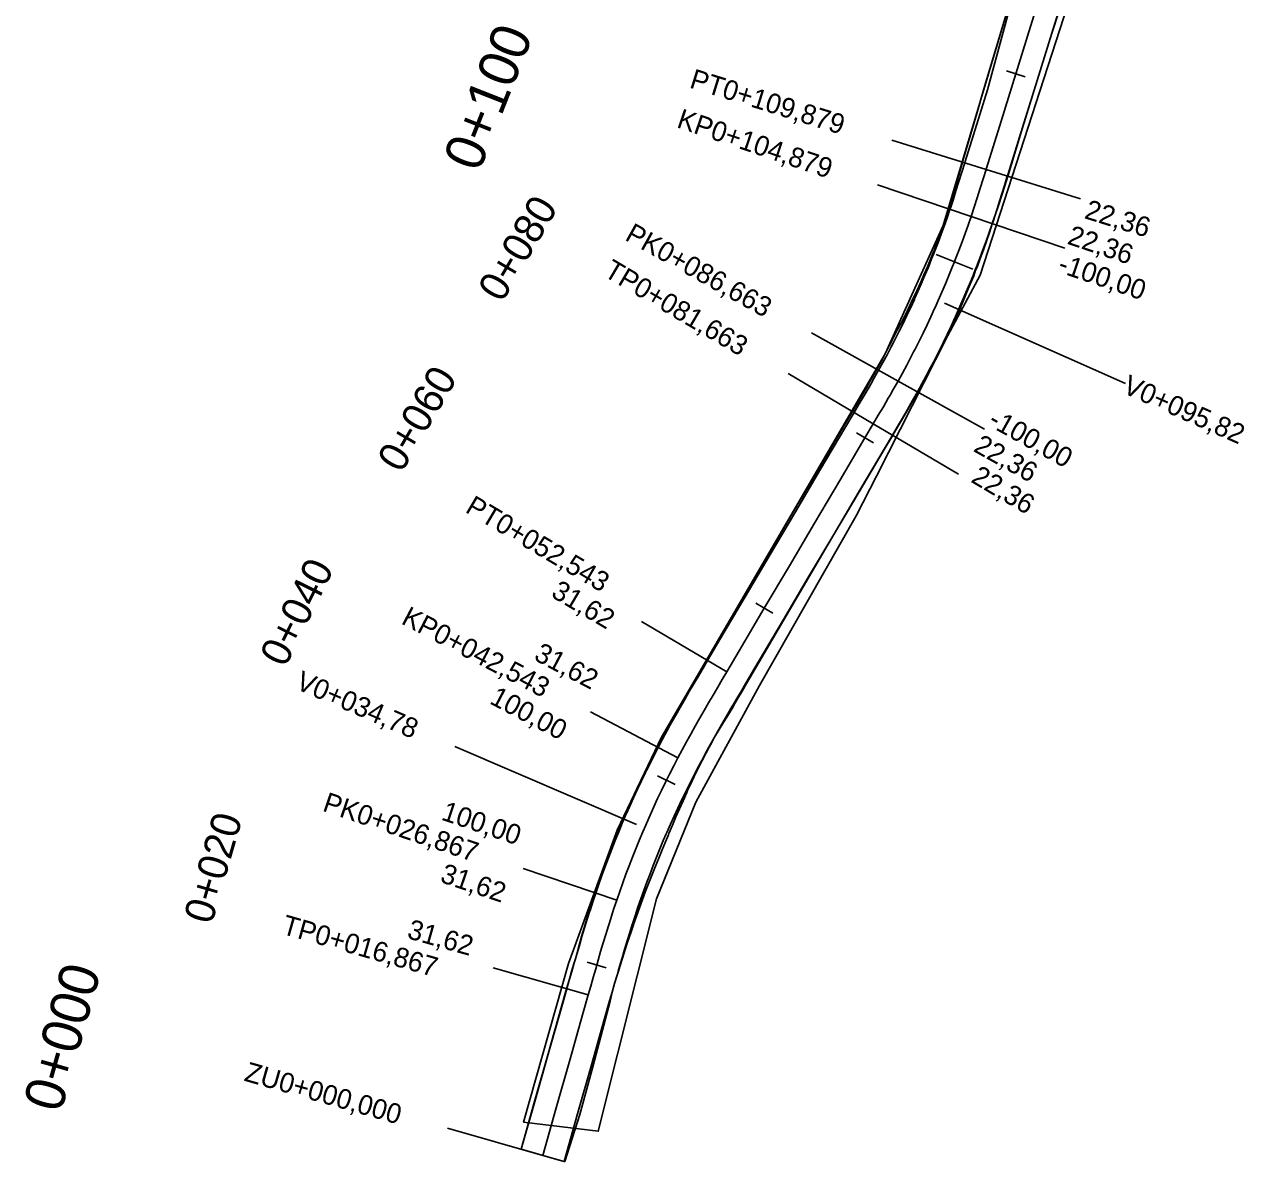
# Model space of a CAD drawing. Extents: x -636600 to -628587, y -1090963 to -1085869.
# Drawn here: x -635601.2 to -635477.9, y -1089487.3 to -1089372.4 of the extents above; entities that cross this region are included whole.
import ezdxf

# ---------------------------------------------------------------- set-up
doc = ezdxf.new("R2010")
doc.units = 0
for name, color, linetype in [('01_PARCELY_NÁVRH_PC', 7, 'Continuous'), ('HEKTOMETRY100', 7, 'Continuous'), ('HEKTOMETRY20', 7, 'Continuous'), ('HL_BODY', 7, 'Continuous'), ('POLOMERY', 7, 'Continuous'), ('situace_osa', 7, 'Continuous'), ('situace_těleso', 7, 'Continuous'), ('situace_vozovka', 7, 'Continuous'), ('VRCHOLY', 7, 'Continuous')]:
    doc.layers.add(name, color=color, linetype=linetype)

msp = doc.modelspace()

# ---------------------------------------------------------------- linework, layer by layer
at = {"layer": '01_PARCELY_NÁVRH_PC'}
msp.add_lwpolyline([(-635500.09, -1089364.95), (-635508.38, -1089392.72), (-635514.22, -1089405.67), (-635536.83, -1089444.42), (-635541.33, -1089453.84), (-635546.24, -1089467.3), (-635550.78, -1089483.34), (-635543.23, -1089484.28), (-635537.33, -1089460.78), (-635533.36, -1089451), (-635526.92, -1089439.2), (-635517.15, -1089422.05), (-635515.11, -1089418.03), (-635507.88, -1089403.82), (-635504.63, -1089397.71), (-635493.73, -1089364.12)], dxfattribs=at)
at = {"layer": 'HEKTOMETRY100'}
for points in [[(-635509.09, -1089395.65), (-635505.36, -1089397.11)], [(-635550.78, -1089486.16), (-635546.93, -1089487.25)]]:
    msp.add_lwpolyline(points, dxfattribs=at)
at = {"layer": 'HEKTOMETRY20'}
for points in [[(-635501.98, -1089377.07), (-635500.07, -1089377.67)], [(-635517.14, -1089413.68), (-635515.41, -1089414.69)], [(-635527.31, -1089430.9), (-635525.59, -1089431.91)], [(-635537.23, -1089448.34), (-635535.44, -1089449.23)], [(-635544.34, -1089467.19), (-635542.42, -1089467.75)]]:
    msp.add_lwpolyline(points, dxfattribs=at)
at = {"layer": 'HL_BODY'}
for points in [[(-635504.02, -1089387.03), (-635513.57, -1089384.07)], [(-635505.55, -1089391.8), (-635515.02, -1089388.59)], [(-635512.92, -1089408.43), (-635521.66, -1089403.56)], [(-635515.43, -1089412.75), (-635524.04, -1089407.67)], [(-635530.24, -1089437.83), (-635538.85, -1089432.74)], [(-635535.18, -1089446.52), (-635544.03, -1089441.87)], [(-635541.35, -1089460.91), (-635550.82, -1089457.7)], [(-635544.24, -1089470.48), (-635553.86, -1089467.75)], [(-635548.85, -1089486.71), (-635558.47, -1089483.98)]]:
    msp.add_lwpolyline(points, dxfattribs=at)
at = {"layer": 'POLOMERY'}
for points in [[(-635504.02, -1089387.03), (-635494.47, -1089390)], [(-635505.55, -1089391.8), (-635496.08, -1089395)], [(-635512.92, -1089408.43), (-635504.19, -1089413.29)], [(-635515.43, -1089412.75), (-635506.82, -1089417.84)], [(-635530.24, -1089437.83), (-635538.85, -1089432.74)], [(-635535.18, -1089446.52), (-635544.03, -1089441.87)], [(-635541.35, -1089460.91), (-635550.82, -1089457.7)], [(-635544.24, -1089470.48), (-635553.86, -1089467.75)], [(-635548.85, -1089486.71), (-635558.47, -1089483.98)]]:
    msp.add_lwpolyline(points, dxfattribs=at)
at = {"layer": 'situace_osa'}
msp.add_lwpolyline([(-635548.85, -1089486.71), (-635547.49, -1089481.9), (-635546.12, -1089477.09), (-635544.75, -1089472.28), (-635544.24, -1089470.48), (-635543.99, -1089469.61), (-635543.75, -1089468.73), (-635543.49, -1089467.86), (-635543.38, -1089467.47), (-635543.24, -1089466.99), (-635542.99, -1089466.11), (-635542.73, -1089465.24), (-635542.46, -1089464.37), (-635542.19, -1089463.5), (-635541.94, -1089462.68), (-635541.92, -1089462.64), (-635541.64, -1089461.77), (-635541.35, -1089460.91), (-635541.05, -1089460.04), (-635540.74, -1089459.17), (-635540.43, -1089458.3), (-635540.3, -1089457.96), (-635540.1, -1089457.44), (-635539.77, -1089456.58), (-635539.43, -1089455.72), (-635539.08, -1089454.87), (-635538.73, -1089454.02), (-635538.43, -1089453.32), (-635538.36, -1089453.17), (-635537.99, -1089452.33), (-635537.61, -1089451.49), (-635537.23, -1089450.65), (-635536.83, -1089449.81), (-635536.43, -1089448.98), (-635536.33, -1089448.78), (-635536.02, -1089448.16), (-635535.6, -1089447.34), (-635535.18, -1089446.52), (-635534.75, -1089445.72), (-635534.32, -1089444.92), (-635534.01, -1089444.36), (-635533.88, -1089444.12), (-635533.44, -1089443.33), (-635532.99, -1089442.54), (-635532.54, -1089441.75), (-635532.08, -1089440.96), (-635531.62, -1089440.18), (-635531.53, -1089440.02), (-635531.16, -1089439.39), (-635530.7, -1089438.61), (-635530.24, -1089437.83), (-635528.99, -1089435.71), (-635526.45, -1089431.4), (-635523.9, -1089427.1), (-635521.36, -1089422.79), (-635518.82, -1089418.49), (-635516.28, -1089414.18), (-635515.43, -1089412.75), (-635514.92, -1089411.89), (-635514.41, -1089411.03), (-635513.91, -1089410.16), (-635513.74, -1089409.87), (-635513.41, -1089409.3), (-635512.92, -1089408.43), (-635512.48, -1089407.63), (-635512.05, -1089406.83), (-635511.63, -1089406.02), (-635511.35, -1089405.48), (-635511.21, -1089405.21), (-635510.8, -1089404.4), (-635510.39, -1089403.58), (-635510, -1089402.76), (-635509.61, -1089401.94), (-635509.23, -1089401.11), (-635509.17, -1089400.98), (-635508.86, -1089400.28), (-635508.49, -1089399.45), (-635508.13, -1089398.61), (-635507.78, -1089397.77), (-635507.44, -1089396.92), (-635507.22, -1089396.38), (-635507.11, -1089396.08), (-635506.78, -1089395.23), (-635506.46, -1089394.37), (-635506.15, -1089393.52), (-635505.84, -1089392.66), (-635505.55, -1089391.8), (-635505.51, -1089391.68), (-635505.23, -1089390.85), (-635504.92, -1089389.9), (-635504.62, -1089388.94), (-635504.32, -1089387.99), (-635504.02, -1089387.03), (-635503.99, -1089386.92), (-635502.5, -1089382.14), (-635501.02, -1089377.37), (-635499.54, -1089372.6), (-635498.05, -1089367.82)], dxfattribs=at)
at = {"layer": 'situace_těleso'}
for points in [[(-635492.59, -1089324.37), (-635494.73, -1089342.26), (-635500.09, -1089364.95), (-635504.25, -1089378.89)], [(-635495.84, -1089368.51), (-635497.37, -1089373.27), (-635498.85, -1089378.05), (-635500.34, -1089382.82), (-635501.79, -1089387.6), (-635501.82, -1089387.72), (-635502.12, -1089388.68), (-635502.43, -1089389.63), (-635502.75, -1089390.59), (-635503.08, -1089391.56), (-635503.36, -1089392.41), (-635503.4, -1089392.53), (-635503.69, -1089393.41), (-635503.99, -1089394.29), (-635504.3, -1089395.17), (-635504.62, -1089396.05), (-635504.94, -1089396.92), (-635505.11, -1089397.21), (-635505.28, -1089397.79), (-635505.64, -1089398.65), (-635506, -1089399.51), (-635506.36, -1089400.37), (-635506.73, -1089401.22), (-635507.05, -1089401.94), (-635507.11, -1089402.07), (-635507.5, -1089402.92), (-635507.89, -1089403.77), (-635508.29, -1089404.61), (-635508.71, -1089405.44), (-635509.14, -1089406.27), (-635509.29, -1089406.54), (-635509.58, -1089407.09), (-635510.02, -1089407.91), (-635510.47, -1089408.72), (-635510.93, -1089409.54), (-635511.43, -1089410.42), (-635511.77, -1089411.01), (-635511.94, -1089411.3), (-635512.45, -1089412.18), (-635512.96, -1089413.04), (-635513.47, -1089413.91), (-635514.32, -1089415.34), (-635516.87, -1089419.64), (-635519.42, -1089423.94), (-635521.96, -1089428.25), (-635524.47, -1089432.57), (-635526.99, -1089436.89), (-635528.23, -1089439.01), (-635528.69, -1089439.79), (-635529.15, -1089440.57), (-635529.52, -1089441.2), (-635529.61, -1089441.35), (-635530.07, -1089442.13), (-635530.54, -1089442.9), (-635531.01, -1089443.66), (-635531.47, -1089444.43), (-635531.9, -1089445.22), (-635532.03, -1089445.45), (-635532.32, -1089446.01), (-635532.73, -1089446.8), (-635533.13, -1089447.6), (-635533.53, -1089448.4), (-635533.91, -1089449.22), (-635534.2, -1089449.84), (-635534.29, -1089450.04), (-635534.66, -1089450.86), (-635535.02, -1089451.68), (-635535.38, -1089452.5), (-635535.73, -1089453.33), (-635536.08, -1089454.16), (-635536.14, -1089454.31), (-635536.42, -1089455), (-635536.77, -1089455.82), (-635537.12, -1089456.65), (-635537.46, -1089457.48), (-635537.79, -1089458.32), (-635537.99, -1089458.82), (-635538.12, -1089459.16), (-635538.44, -1089460), (-635538.76, -1089460.84), (-635539.07, -1089461.68), (-635539.37, -1089462.52), (-635539.66, -1089463.36), (-635539.68, -1089463.41), (-635539.95, -1089464.2), (-635540.24, -1089465.05), (-635540.52, -1089465.9), (-635540.79, -1089466.76), (-635541.06, -1089467.62), (-635541.2, -1089468.1), (-635541.32, -1089468.49), (-635541.58, -1089469.35), (-635541.82, -1089470.23), (-635542.04, -1089471.11), (-635542.5, -1089472.92), (-635543.77, -1089477.75), (-635545.09, -1089482.58), (-635546.61, -1089487.34), (-635546.69, -1089487.32), (-635548.85, -1089486.71), (-635551.02, -1089486.09), (-635551.02, -1089486.09), (-635549.67, -1089481.28), (-635548.31, -1089476.46), (-635546.95, -1089471.65), (-635546.43, -1089469.86), (-635546.18, -1089468.99), (-635545.92, -1089468.11), (-635545.66, -1089467.24), (-635545.54, -1089466.84), (-635545.41, -1089466.36), (-635545.16, -1089465.47), (-635544.91, -1089464.59), (-635544.66, -1089463.7), (-635544.4, -1089462.81), (-635544.15, -1089461.97), (-635544.14, -1089461.93), (-635543.87, -1089461.04), (-635543.59, -1089460.15), (-635543.3, -1089459.25), (-635542.98, -1089458.37), (-635542.65, -1089457.48), (-635542.52, -1089457.13), (-635542.31, -1089456.6), (-635541.97, -1089455.72), (-635541.61, -1089454.85), (-635541.25, -1089453.97), (-635540.88, -1089453.1), (-635540.58, -1089452.4), (-635540.51, -1089452.24), (-635540.12, -1089451.38), (-635539.73, -1089450.52), (-635539.33, -1089449.66), (-635538.93, -1089448.81), (-635538.51, -1089447.96), (-635538.41, -1089447.76), (-635538.09, -1089447.12), (-635537.66, -1089446.28), (-635537.23, -1089445.44), (-635536.79, -1089444.62), (-635536.34, -1089443.81), (-635536.02, -1089443.25), (-635535.88, -1089443.01), (-635535.42, -1089442.21), (-635534.95, -1089441.42), (-635534.49, -1089440.62), (-635534.05, -1089439.82), (-635533.6, -1089439.02), (-635533.51, -1089438.86), (-635533.15, -1089438.22), (-635532.7, -1089437.43), (-635532.25, -1089436.63), (-635531.04, -1089434.5), (-635528.52, -1089430.18), (-635525.98, -1089425.87), (-635523.45, -1089421.56), (-635520.91, -1089417.25), (-635518.38, -1089412.94), (-635517.53, -1089411.51), (-635517.03, -1089410.65), (-635516.53, -1089409.79), (-635516.03, -1089408.94), (-635515.87, -1089408.65), (-635515.54, -1089408.08), (-635515.07, -1089407.23), (-635514.64, -1089406.45), (-635514.22, -1089405.67), (-635513.81, -1089404.88), (-635513.55, -1089404.35), (-635513.41, -1089404.09), (-635513, -1089403.3), (-635512.59, -1089402.51), (-635512.19, -1089401.72), (-635511.8, -1089400.92), (-635511.42, -1089400.12), (-635511.36, -1089399.99), (-635511.04, -1089399.31), (-635510.67, -1089398.5), (-635510.31, -1089397.69), (-635509.96, -1089396.87), (-635509.61, -1089396.05), (-635509.4, -1089395.52), (-635509.28, -1089395.23), (-635508.97, -1089394.4), (-635508.67, -1089393.56), (-635508.38, -1089392.72), (-635508.1, -1089391.87), (-635507.82, -1089391.03), (-635507.79, -1089390.91), (-635507.53, -1089390.09), (-635507.25, -1089389.15), (-635506.96, -1089388.21), (-635506.68, -1089387.25), (-635506.41, -1089386.29), (-635506.37, -1089386.18), (-635504.97, -1089381.38), (-635504.25, -1089378.89)]]:
    msp.add_lwpolyline(points, dxfattribs=at)
at = {"layer": 'situace_vozovka'}
for points in [[(-635503.88, -1089378.99), (-635500.09, -1089364.95), (-635494.73, -1089342.26), (-635493.94, -1089335.62), (-635492.52, -1089324.38)], [(-635546.69, -1089487.32), (-635545.32, -1089482.51), (-635543.96, -1089477.7), (-635542.59, -1089472.89), (-635542.08, -1089471.1), (-635541.83, -1089470.22), (-635541.58, -1089469.35), (-635541.33, -1089468.48), (-635541.22, -1089468.1), (-635541.08, -1089467.62), (-635540.83, -1089466.75), (-635540.57, -1089465.89), (-635540.31, -1089465.03), (-635540.05, -1089464.18), (-635539.79, -1089463.37), (-635539.78, -1089463.32), (-635539.5, -1089462.48), (-635539.22, -1089461.63), (-635538.93, -1089460.78), (-635538.63, -1089459.93), (-635538.32, -1089459.08), (-635538.19, -1089458.75), (-635538, -1089458.24), (-635537.68, -1089457.4), (-635537.34, -1089456.56), (-635537, -1089455.73), (-635536.66, -1089454.89), (-635536.37, -1089454.22), (-635536.3, -1089454.07), (-635535.94, -1089453.24), (-635535.57, -1089452.42), (-635535.19, -1089451.6), (-635534.8, -1089450.79), (-635534.41, -1089449.98), (-635534.31, -1089449.78), (-635534.01, -1089449.17), (-635533.6, -1089448.36), (-635533.19, -1089447.56), (-635532.77, -1089446.78), (-635532.35, -1089445.99), (-635532.04, -1089445.44), (-635531.91, -1089445.21), (-635531.48, -1089444.43), (-635531.03, -1089443.65), (-635530.59, -1089442.87), (-635530.14, -1089442.09), (-635529.68, -1089441.31), (-635529.59, -1089441.15), (-635529.22, -1089440.53), (-635528.76, -1089439.75), (-635528.3, -1089438.97), (-635527.05, -1089436.85), (-635524.51, -1089432.55), (-635521.97, -1089428.24), (-635519.42, -1089423.94), (-635516.88, -1089419.63), (-635514.34, -1089415.33), (-635513.49, -1089413.9), (-635512.98, -1089413.03), (-635512.47, -1089412.17), (-635511.96, -1089411.29), (-635511.79, -1089411), (-635511.46, -1089410.41), (-635510.96, -1089409.52), (-635510.51, -1089408.71), (-635510.07, -1089407.89), (-635509.63, -1089407.06), (-635509.35, -1089406.51), (-635509.2, -1089406.24), (-635508.78, -1089405.4), (-635508.37, -1089404.57), (-635507.97, -1089403.73), (-635507.57, -1089402.89), (-635507.18, -1089402.04), (-635507.12, -1089401.91), (-635506.8, -1089401.19), (-635506.43, -1089400.34), (-635506.06, -1089399.48), (-635505.7, -1089398.62), (-635505.35, -1089397.76), (-635505.13, -1089397.2), (-635505.01, -1089396.89), (-635504.67, -1089396.02), (-635504.35, -1089395.15), (-635504.03, -1089394.28), (-635503.72, -1089393.4), (-635503.42, -1089392.52), (-635503.38, -1089392.4), (-635503.09, -1089391.55), (-635502.78, -1089390.58), (-635502.47, -1089389.62), (-635502.17, -1089388.66), (-635501.88, -1089387.7), (-635501.84, -1089387.59), (-635500.36, -1089382.81), (-635498.87, -1089378.04), (-635497.39, -1089373.26), (-635495.9, -1089368.49)], [(-635551.02, -1089486.09), (-635549.65, -1089481.28), (-635548.28, -1089476.47), (-635546.92, -1089471.66), (-635546.41, -1089469.87), (-635546.16, -1089468.99), (-635545.91, -1089468.11), (-635545.66, -1089467.24), (-635545.54, -1089466.84), (-635545.4, -1089466.36), (-635545.14, -1089465.48), (-635544.88, -1089464.6), (-635544.61, -1089463.71), (-635544.34, -1089462.83), (-635544.08, -1089462), (-635544.06, -1089461.95), (-635543.78, -1089461.07), (-635543.48, -1089460.19), (-635543.18, -1089459.3), (-635542.86, -1089458.41), (-635542.54, -1089457.52), (-635542.41, -1089457.17), (-635542.21, -1089456.64), (-635541.87, -1089455.76), (-635541.52, -1089454.88), (-635541.16, -1089454.01), (-635540.8, -1089453.14), (-635540.5, -1089452.43), (-635540.43, -1089452.27), (-635540.05, -1089451.41), (-635539.66, -1089450.55), (-635539.27, -1089449.7), (-635538.86, -1089448.84), (-635538.45, -1089447.99), (-635538.35, -1089447.79), (-635538.03, -1089447.15), (-635537.61, -1089446.31), (-635537.17, -1089445.47), (-635536.74, -1089444.65), (-635536.29, -1089443.84), (-635535.98, -1089443.27), (-635535.85, -1089443.03), (-635535.4, -1089442.22), (-635534.94, -1089441.42), (-635534.49, -1089440.62), (-635534.03, -1089439.83), (-635533.56, -1089439.04), (-635533.47, -1089438.88), (-635533.1, -1089438.25), (-635532.64, -1089437.46), (-635532.18, -1089436.68), (-635530.93, -1089434.57), (-635528.38, -1089430.26), (-635525.84, -1089425.96), (-635523.3, -1089421.65), (-635520.76, -1089417.34), (-635518.21, -1089413.04), (-635517.37, -1089411.61), (-635516.86, -1089410.75), (-635516.36, -1089409.89), (-635515.86, -1089409.04), (-635515.69, -1089408.75), (-635515.37, -1089408.18), (-635514.89, -1089407.33), (-635514.46, -1089406.55), (-635514.04, -1089405.77), (-635513.62, -1089404.98), (-635513.35, -1089404.46), (-635513.21, -1089404.19), (-635512.81, -1089403.39), (-635512.42, -1089402.6), (-635512.03, -1089401.79), (-635511.65, -1089400.99), (-635511.28, -1089400.18), (-635511.22, -1089400.06), (-635510.91, -1089399.37), (-635510.56, -1089398.55), (-635510.21, -1089397.73), (-635509.86, -1089396.91), (-635509.53, -1089396.09), (-635509.32, -1089395.55), (-635509.2, -1089395.26), (-635508.88, -1089394.43), (-635508.57, -1089393.59), (-635508.27, -1089392.76), (-635507.97, -1089391.92), (-635507.68, -1089391.08), (-635507.64, -1089390.96), (-635507.37, -1089390.15), (-635507.07, -1089389.21), (-635506.77, -1089388.27), (-635506.47, -1089387.32), (-635506.17, -1089386.37), (-635506.14, -1089386.25), (-635504.65, -1089381.48), (-635503.88, -1089378.99)]]:
    msp.add_lwpolyline(points, dxfattribs=at)
at = {"layer": 'VRCHOLY'}
for points in [[(-635508.23, -1089400.56), (-635489.94, -1089408.67)], [(-635539.35, -1089453.25), (-635557.73, -1089445.37)]]:
    msp.add_lwpolyline(points, dxfattribs=at)

# ---------------------------------------------------------------- texts
at = {"layer": 'HEKTOMETRY100'}
for s, rotation, p in [('0+100', 68.5064, (-635555.28, -1089387.42)), ('0+000', 74.1437, (-635597.56, -1089482.51))]:
    msp.add_text(s, height=4, rotation=rotation, dxfattribs=at).set_placement(p)
at = {"layer": 'HEKTOMETRY20'}
for s, rotation, p in [('0+080', 59.4326, (-635552.96, -1089400.59)), ('0+060', 59.4326, (-635563.13, -1089417.82)), ('0+040', 63.7544, (-635574.87, -1089437.48)), ('0+020', 73.8625, (-635582.3, -1089463.45))]:
    msp.add_text(s, height=3, rotation=rotation, dxfattribs=at).set_placement(p)
at = {"layer": 'HL_BODY'}
for s, rotation, p in [('PT0+109,879', 342.7345, (-635534.1, -1089378.74)), ('KP0+104,879', 341.3021, (-635535.4, -1089382.75)), ('PK0+086,663', 330.865, (-635540.64, -1089394.12)), ('TP0+081,663', 329.4326, (-635542.78, -1089397.76)), ('PT0+052,543', 329.4326, (-635556.78, -1089421.63)), ('KP0+042,543', 332.2974, (-635563.25, -1089432.91)), ('PK0+026,867', 341.2789, (-635571.2, -1089451.85)), ('TP0+016,867', 344.1437, (-635575.32, -1089464.29)), ('ZU0+000,000', 344.1437, (-635579.12, -1089479.15))]:
    msp.add_text(s, height=2, rotation=rotation, dxfattribs=at).set_placement(p)
at = {"layer": 'POLOMERY'}
for s, rotation, p in [('22,36', 342.7345, (-635494.19, -1089391.95)), ('22,36', 341.3021, (-635495.92, -1089394.53)), ('-100,00', 341.3021, (-635496.88, -1089397.37)), ('-100,00', 330.865, (-635503.94, -1089412.86)), ('22,36', 330.865, (-635505.41, -1089415.48)), ('22,36', 329.4326, (-635505.66, -1089418.58)), ('31,62', 329.4326, (-635548.11, -1089430.18)), ('31,62', 332.2974, (-635549.85, -1089436.56)), ('100,00', 332.2974, (-635554.32, -1089440.98)), ('100,00', 341.2789, (-635559.2, -1089452.75)), ('31,62', 341.2789, (-635559.32, -1089459.04)), ('31,62', 344.1437, (-635562.65, -1089464.73))]:
    msp.add_text(s, height=2, rotation=rotation, dxfattribs=at).set_placement(p)
at = {"layer": 'VRCHOLY'}
for s, rotation, p in [('V0+095,82', 336.0836, (-635490.35, -1089409.58)), ('V0+034,78', 336.7881, (-635573.94, -1089439.5))]:
    msp.add_text(s, height=2, rotation=rotation, dxfattribs=at).set_placement(p)

doc.saveas('drawing.dxf')
